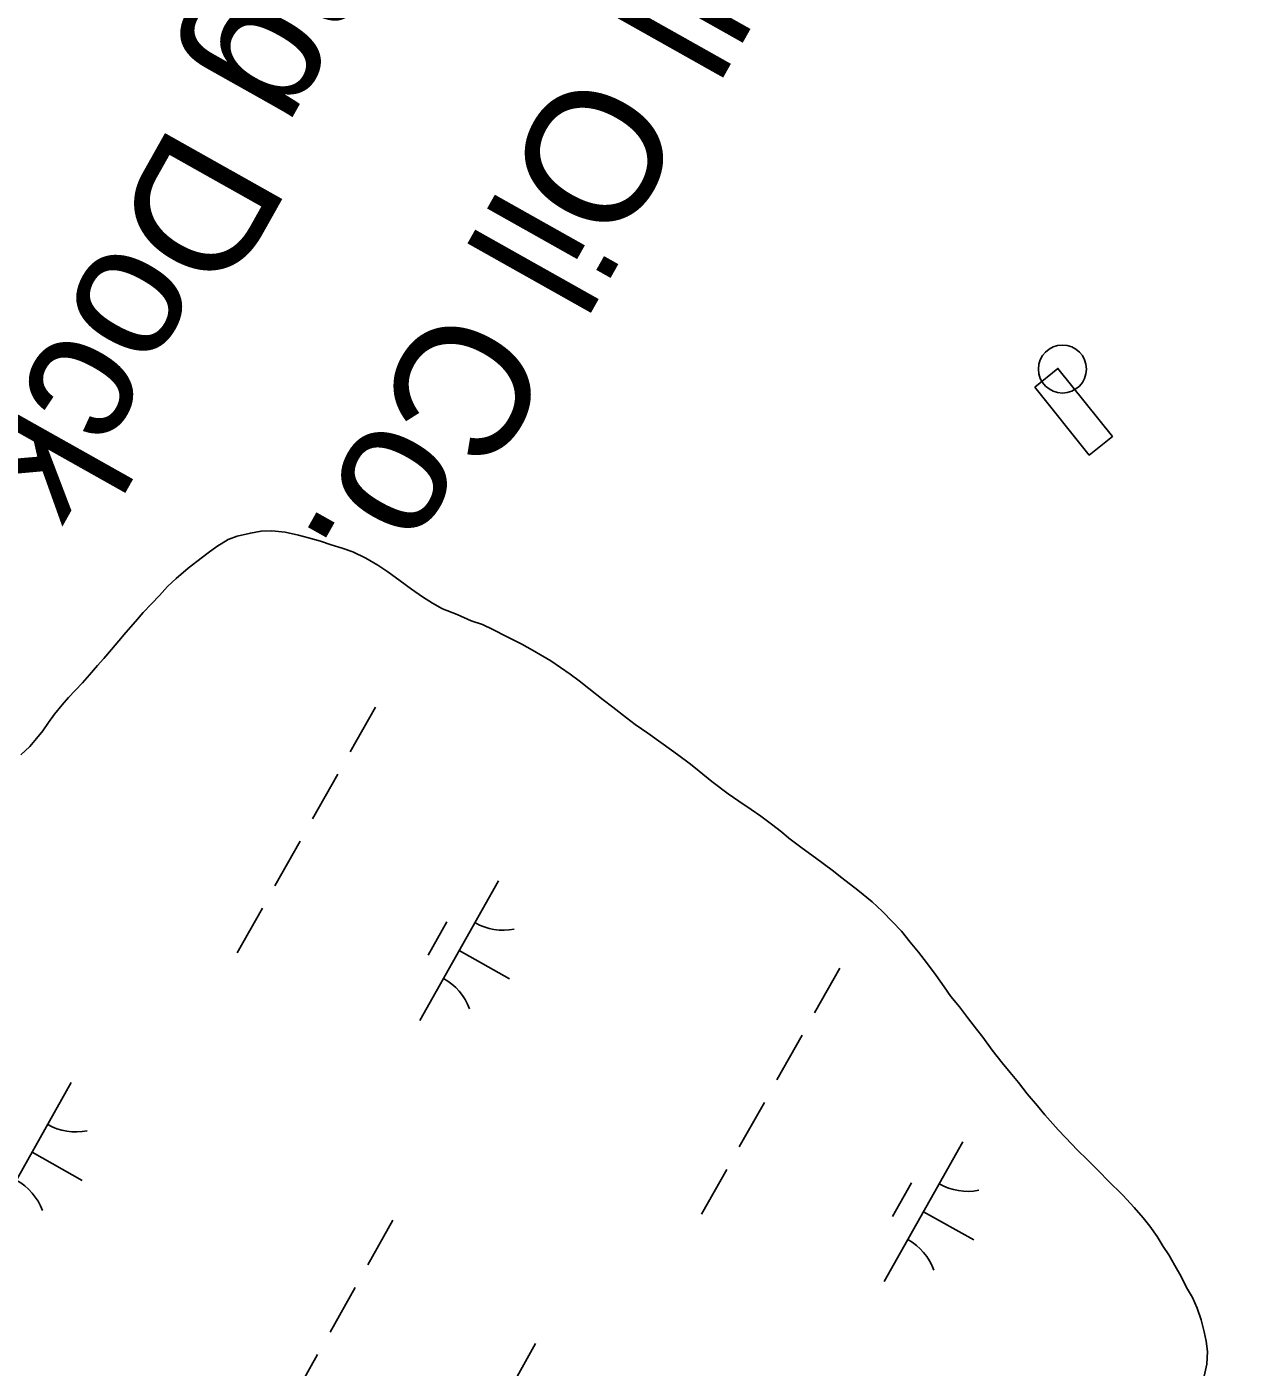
# Model space of a CAD drawing. Extents: x 3913936 to 3933962, y 195330 to 217741.
# Drawn here: x 3924746.8 to 3925125.7, y 200927.6 to 201346 of the extents above; entities that cross this region are included whole.
import ezdxf

# ---------------------------------------------------------------- set-up
doc = ezdxf.new("R2010")
doc.units = 0
for name, color, linetype in [('V-BLDG-IDEN', 7, 'Continuous'), ('V-CHAN-DOCK', 7, 'Continuous'), ('V-DOMW-TANK', 7, 'Continuous'), ('V-GRID-MAJR', 7, 'Continuous'), ('V-TOPO-SHOR', 7, 'Continuous'), ('V-WETL-SWMP', 7, 'Continuous')]:
    doc.layers.add(name, color=color, linetype=linetype)

msp = doc.modelspace()

# ---------------------------------------------------------------- linework, layer by layer
at = {"layer": 'V-CHAN-DOCK'}
msp.add_lwpolyline([(3925061.5, 201233.52), (3925078.5, 201212.27), (3925085.76, 201218.07), (3925068.75, 201239.33)], close=True, dxfattribs=at)
at = {"layer": 'V-DOMW-TANK'}
msp.add_circle((3925070.15, 201239.13), 7.5, dxfattribs=at)
at = {"layer": 'V-GRID-MAJR'}
msp.add_spline([(3925365.98, 197364.03), (3925326.04, 199633.54), (3925219.37, 205693.59), (3925112.71, 211753.63), (3925058.21, 214849.94)], degree=3, dxfattribs=at)
at = {"layer": 'V-TOPO-SHOR'}
for points in [[(3924812.45, 201186.99), (3924816.58, 201187.91), (3924819.95, 201188.57), (3924823.32, 201188.58), (3924827.46, 201188.2), (3924831.6, 201187.31), (3924834.71, 201186.41), (3924838.47, 201185.39), (3924841.84, 201184.23), (3924845.21, 201183.2), (3924848.58, 201182.05), (3924852.6, 201180.12), (3924856.36, 201177.93), (3924859.47, 201175.86), (3924863.36, 201173.02), (3924866.87, 201170.45), (3924870.37, 201168), (3924873.48, 201166.06), (3924876.59, 201164.26), (3924881.13, 201162.46), (3924885.53, 201160.53), (3924889.03, 201159.38), (3924892.27, 201157.83), (3924896.55, 201155.64), (3924901.35, 201153.2), (3924904.72, 201151.39), (3924910.43, 201148.04), (3924916.39, 201143.92), (3924919.25, 201141.85), (3924922.23, 201139.4), (3924926.77, 201135.92), (3924929.76, 201133.6), (3924934.04, 201130.24), (3924936.76, 201128.18), (3924940.65, 201125.47), (3924945.45, 201121.99), (3924949.99, 201118.77), (3924954.02, 201115.8), (3924956.74, 201113.61), (3924960.63, 201110.38), (3924965.82, 201106.51), (3924969.06, 201104.19), (3924972.96, 201101.61), (3924975.94, 201099.55), (3924979.31, 201097.1), (3924982.43, 201094.65), (3924984.76, 201092.71), (3924988.91, 201089.61), (3924993.06, 201086.52), (3924998.25, 201082.65), (3925001.24, 201080.33), (3925006.3, 201076.46), (3925010.71, 201072.85), (3925013.82, 201069.88), (3925017.2, 201066.52), (3925019.93, 201063.68), (3925022.65, 201060.19), (3925025.25, 201057.09), (3925027.72, 201053.86), (3925030.71, 201049.86), (3925033.18, 201046.24), (3925035.26, 201043.27), (3925037.99, 201040.04), (3925040.46, 201036.68), (3925043.31, 201033.06)], [(3924744.93, 201118.71), (3924747.77, 201121.31), (3924749.83, 201123.77), (3924751.77, 201126.24), (3924753.57, 201128.83), (3924755.38, 201131.43), (3924757.83, 201134.28), (3924759.77, 201136.62), (3924761.83, 201138.82), (3924764.16, 201141.16), (3924766.35, 201143.63), (3924768.8, 201146.61), (3924770.87, 201148.82), (3924773.19, 201151.54), (3924775.51, 201154.27), (3924777.7, 201156.86), (3924780.67, 201160.37), (3924783.12, 201163.09), (3924785.71, 201165.82), (3924788.16, 201168.42), (3924790.74, 201171.27), (3924793.45, 201173.74), (3924797.2, 201176.98), (3924799.91, 201179.06), (3924803.4, 201181.79), (3924806.11, 201183.74), (3924809.6, 201185.95), (3924812.45, 201186.99)], [(3925043.31, 201033.06), (3925045.26, 201030.61), (3925048.25, 201026.48), (3925051.37, 201022.6), (3925053.84, 201019.5), (3925056.44, 201016.4), (3925059.17, 201012.91), (3925062.41, 201009.17), (3925064.62, 201006.32), (3925068.77, 201001.68), (3925071.11, 200999.22), (3925074.88, 200995.35), (3925077.86, 200992.38), (3925081.76, 200988.51), (3925084.36, 200985.8), (3925089.03, 200981.28), (3925092.54, 200977.4), (3925095.39, 200974.18), (3925097.47, 200971.59), (3925099.68, 200968.36), (3925101.63, 200965.26), (3925103.32, 200962.67), (3925105.27, 200959.32), (3925107.22, 200955.83), (3925108.92, 200952.46), (3925110.74, 200949.36), (3925112.17, 200946), (3925113.48, 200942.38), (3925114.39, 200938.63), (3925115.05, 200935.65), (3925115.45, 200932.41), (3925115.2, 200928.53), (3925114.43, 200924.77)]]:
    msp.add_lwpolyline(points, dxfattribs=at)
at = {"layer": 'V-WETL-SWMP'}
for p, q in [((3924855.61, 201133.58), (3924847.77, 201119.64)), ((3924843.85, 201112.66), (3924836.01, 201098.72)), ((3924832.09, 201091.74), (3924824.25, 201077.8)), ((3924894.02, 201079.39), (3924869.52, 201035.8)), ((3924820.33, 201070.82), (3924812.49, 201056.87)), ((3924877.98, 201066.61), (3924872.1, 201056.15)), ((3924881.77, 201057.6), (3924897.46, 201048.78)), ((3925000.61, 201052.08), (3924992.77, 201038.13)), ((3924988.85, 201031.15), (3924981.01, 201017.21)), ((3924760.65, 201016.43), (3924736.15, 200972.85)), ((3924977.09, 201010.23), (3924969.25, 200996.29)), ((3924748.4, 200994.64), (3924764.09, 200985.82)), ((3925039.02, 200997.88), (3925014.51, 200954.3)), ((3924965.33, 200989.31), (3924957.49, 200975.37)), ((3925022.98, 200985.1), (3925017.1, 200974.64)), ((3925026.76, 200976.09), (3925042.46, 200967.27)), ((3924861.07, 200973.41), (3924853.23, 200959.46)), ((3924849.31, 200952.48), (3924841.47, 200938.54)), ((3924905.65, 200934.92), (3924881.15, 200891.34)), ((3924837.55, 200931.56), (3924829.71, 200917.62))]:
    msp.add_line(p, q, dxfattribs=at)
for points in [[(3924744.93, 201118.71), (3924747.77, 201121.31), (3924749.83, 201123.77), (3924751.77, 201126.24), (3924753.57, 201128.83), (3924755.38, 201131.43), (3924757.83, 201134.28), (3924759.77, 201136.62), (3924761.83, 201138.82), (3924764.16, 201141.16), (3924766.35, 201143.63), (3924768.8, 201146.61), (3924770.87, 201148.82), (3924773.19, 201151.54), (3924775.51, 201154.27), (3924777.7, 201156.86), (3924780.67, 201160.37), (3924783.12, 201163.09), (3924785.71, 201165.82), (3924788.16, 201168.42), (3924790.74, 201171.27), (3924793.45, 201173.74), (3924797.2, 201176.98), (3924799.91, 201179.06), (3924803.4, 201181.79), (3924806.11, 201183.74), (3924809.6, 201185.95), (3924812.45, 201186.99), (3924816.58, 201187.91), (3924819.95, 201188.57), (3924823.32, 201188.58), (3924827.46, 201188.2), (3924831.6, 201187.31), (3924834.71, 201186.41), (3924838.47, 201185.39), (3924841.84, 201184.23), (3924845.21, 201183.2), (3924848.58, 201182.05), (3924852.6, 201180.12), (3924856.36, 201177.93), (3924859.47, 201175.86), (3924863.36, 201173.03), (3924866.87, 201170.45), (3924870.37, 201168), (3924873.48, 201166.06), (3924876.59, 201164.26), (3924881.13, 201162.46), (3924885.54, 201160.53), (3924889.03, 201159.38), (3924892.27, 201157.83), (3924896.55, 201155.64), (3924901.35, 201153.2), (3924904.72, 201151.39), (3924910.43, 201148.04), (3924916.39, 201143.92), (3924919.25, 201141.85), (3924922.23, 201139.4), (3924926.77, 201135.92), (3924929.76, 201133.6), (3924934.04, 201130.24), (3924936.76, 201128.18), (3924940.65, 201125.47), (3924945.45, 201121.99), (3924949.99, 201118.77), (3924954.02, 201115.8), (3924956.74, 201113.61), (3924960.63, 201110.38), (3924965.82, 201106.51), (3924969.06, 201104.19), (3924972.96, 201101.61), (3924975.94, 201099.55), (3924979.31, 201097.1), (3924982.43, 201094.65), (3924984.76, 201092.71), (3924988.91, 201089.61), (3924993.06, 201086.52), (3924998.25, 201082.65), (3925001.24, 201080.33), (3925006.3, 201076.46), (3925010.71, 201072.85), (3925013.82, 201069.88), (3925017.2, 201066.52), (3925019.93, 201063.68), (3925022.65, 201060.19), (3925025.25, 201057.09), (3925027.72, 201053.86), (3925030.71, 201049.86), (3925033.18, 201046.24), (3925035.26, 201043.27), (3925037.99, 201040.04), (3925040.46, 201036.68), (3925043.31, 201033.06), (3925045.26, 201030.61), (3925048.25, 201026.47), (3925051.37, 201022.6), (3925053.84, 201019.5), (3925056.44, 201016.4), (3925059.17, 201012.91), (3925062.41, 201009.17), (3925064.62, 201006.32)], [(3925064.62, 201006.32), (3925068.78, 201001.68), (3925071.11, 200999.22), (3925074.88, 200995.35), (3925077.86, 200992.38), (3925081.76, 200988.51), (3925084.36, 200985.8), (3925089.03, 200981.28), (3925092.54, 200977.4), (3925095.39, 200974.17), (3925097.47, 200971.59), (3925099.68, 200968.36), (3925101.63, 200965.26), (3925103.32, 200962.67), (3925105.27, 200959.31), (3925107.22, 200955.82), (3925108.92, 200952.46), (3925110.74, 200949.36), (3925112.17, 200946), (3925113.48, 200942.38), (3925114.39, 200938.63), (3925115.05, 200935.65), (3925115.45, 200932.41), (3925115.2, 200928.53), (3925114.43, 200924.77)]]:
    msp.add_lwpolyline(points, dxfattribs=at)
for centre, start, end in [((3924895.51, 201081.56), 239.8861, 281.4297), ((3924868.44, 201033.4), 19.8861, 61.4297), ((3924762.14, 201018.6), 239.8861, 281.4297), ((3924735.07, 200970.44), 19.8861, 61.4297), ((3925040.51, 201000.05), 239.8861, 281.4297), ((3925013.44, 200951.89), 19.8861, 61.4297)]:
    msp.add_arc(centre, 17.62, start, end, dxfattribs=at)

# ---------------------------------------------------------------- texts
at = {"layer": 'V-BLDG-IDEN'}
for s, p in [('Loading Dock', (3924897.79, 201504.64)), ('Shell Oil Co.', (3924985.01, 201457.37))]:
    msp.add_text(s, height=41.9999, rotation=240.6579, dxfattribs=at).set_placement(p)

doc.saveas('drawing.dxf')
